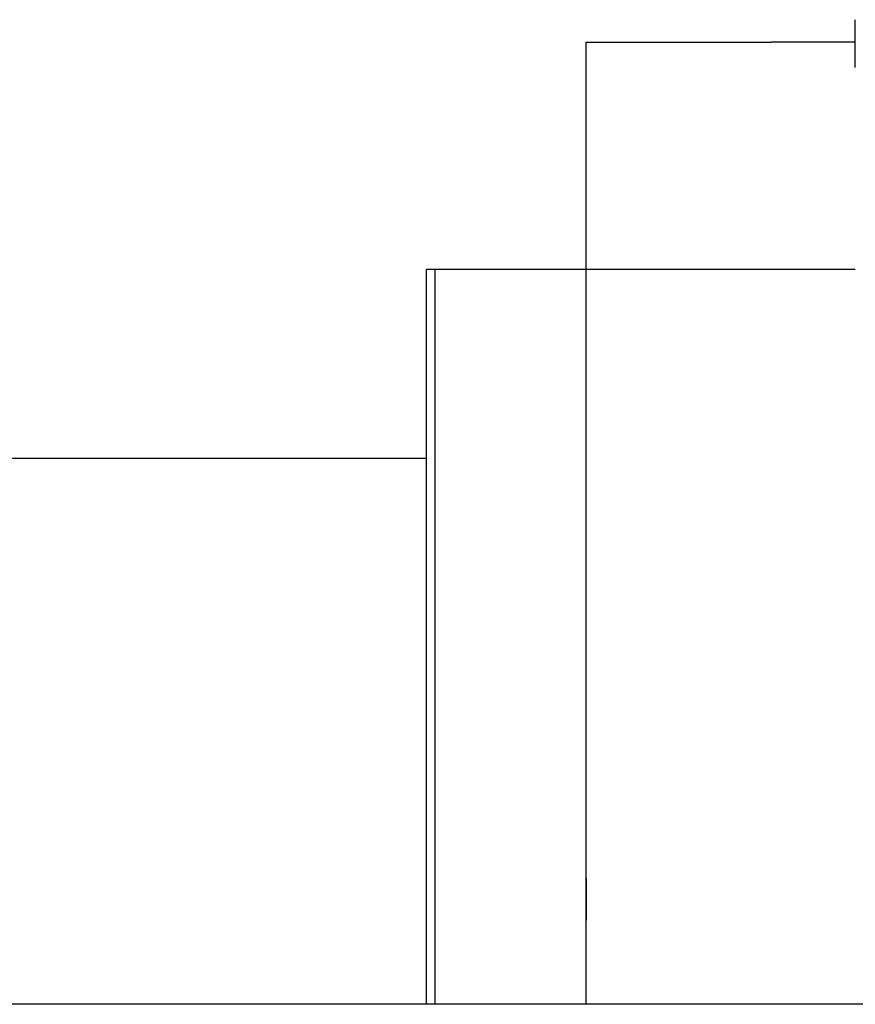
# Model space of a CAD drawing. Header units: millimetres. Extents: x -1108 to 3135, y -1596 to 860.
# Tile 374 of 649: x 961 to 971, y -1550 to -1539. Entities that reach past the tile are written whole.
import ezdxf

# ---------------------------------------------------------------- set-up
doc = ezdxf.new("R2010")
doc.units = ezdxf.units.MM
doc.layers.get('0').update_dxf_attribs({"linetype": 'CONTINUOUS'})

msp = doc.modelspace()

# ---------------------------------------------------------------- linework, layer by layer
at = {"linetype": 'Continuous'}
for p, q in [((970.689, -1539.199), (970.689, -1538.63)), ((967.489, -1541.599), (967.489, -1538.899)), ((967.489, -1538.899), (969.689, -1538.899)), ((970.689, -1538.899), (969.689, -1538.899)), ((965.589, -1550.349), (965.589, -1541.599)), ((965.589, -1541.599), (965.689, -1541.599)), ((965.689, -1550.349), (965.689, -1541.599)), ((965.689, -1541.599), (967.489, -1541.599)), ((967.489, -1541.599), (970.689, -1541.599)), ((967.489, -1550.349), (967.489, -1541.599)), ((881.445, -1543.849), (965.589, -1543.849)), ((1141.114, -1550.349), (877.939, -1550.349))]:
    msp.add_line(p, q, dxfattribs=at)
msp.add_open_spline([(967.489, -1548.849), (967.489, -1549.349)], degree=1, dxfattribs=at)

doc.saveas('drawing.dxf')
